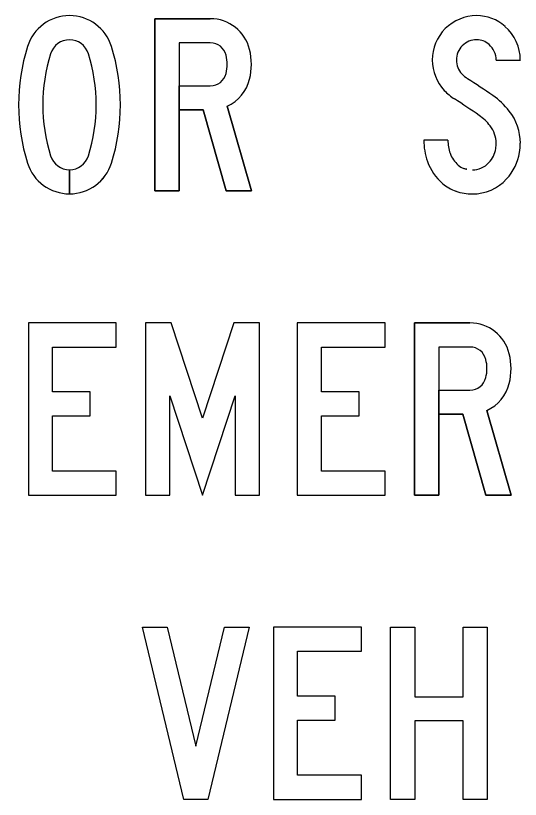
# Model space of a CAD drawing. Extents: x 1806251 to 1809821, y 414895 to 422886.
# Drawn here: x 1809677.4956 to 1809677.5834, y 415272.2933 to 415272.4298 of the extents above; entities that cross this region are included whole.
import ezdxf

# ---------------------------------------------------------------- set-up
doc = ezdxf.new("R2010")
doc.units = 0
for name, color, linetype in [('GSBWFILL', 7, 'Continuous'), ('GSCOLORFILL', 7, 'Continuous'), ('GSOUTLINE', 7, 'Continuous')]:
    doc.layers.add(name, color=color, linetype=linetype)

msp = doc.modelspace()

# ---------------------------------------------------------------- linework, layer by layer
at = {"layer": 'GSBWFILL'}
for p, q in [((1809677.52947, 415272.41762), (1809677.52947, 415272.41762)), ((1809677.50498, 415272.403), (1809677.50498, 415272.3988)), ((1809677.50498, 415272.3988), (1809677.50498, 415272.403)), ((1809677.57466, 415272.36462), (1809677.57466, 415272.36462))]:
    msp.add_line(p, q, dxfattribs=at)
for points in [[(1809677.52947, 415272.42512), (1809677.52403, 415272.42512), (1809677.52403, 415272.39932), (1809677.51983, 415272.39932), (1809677.51983, 415272.42932), (1809677.52947, 415272.42932)], [(1809677.57923, 415272.4221), (1809677.58343, 415272.4221)], [(1809677.53243, 415272.41407), (1809677.53663, 415272.39932), (1809677.53226, 415272.39932), (1809677.52824, 415272.41342), (1809677.52403, 415272.41342), (1809677.52403, 415272.41762), (1809677.52947, 415272.41762)], [(1809677.57083, 415272.40815), (1809677.56663, 415272.40815)], [(1809677.57466, 415272.37212), (1809677.56922, 415272.37212), (1809677.56922, 415272.34632), (1809677.56502, 415272.34632), (1809677.56502, 415272.37632), (1809677.57466, 415272.37632)], [(1809677.57762, 415272.36107), (1809677.58182, 415272.34632), (1809677.57745, 415272.34632), (1809677.57344, 415272.36042), (1809677.56922, 415272.36042), (1809677.56922, 415272.36462), (1809677.57466, 415272.36462)]]:
    msp.add_lwpolyline(points, dxfattribs=at)
for points in [[(1809677.50202, 415272.35052), (1809677.50202, 415272.36012), (1809677.50859, 415272.36012), (1809677.50859, 415272.36432), (1809677.50202, 415272.36432), (1809677.50202, 415272.37212), (1809677.51312, 415272.37212), (1809677.51312, 415272.37632), (1809677.49782, 415272.37632), (1809677.49782, 415272.34632), (1809677.51312, 415272.34632), (1809677.51312, 415272.35052)], [(1809677.52812, 415272.34632), (1809677.53382, 415272.3636), (1809677.53382, 415272.34632), (1809677.53802, 415272.34632), (1809677.53802, 415272.37632), (1809677.5336, 415272.37632), (1809677.52812, 415272.35973), (1809677.52264, 415272.37632), (1809677.51822, 415272.37632), (1809677.51822, 415272.34632), (1809677.52242, 415272.34632), (1809677.52242, 415272.3636)], [(1809677.54882, 415272.35052), (1809677.54882, 415272.36012), (1809677.55539, 415272.36012), (1809677.55539, 415272.36432), (1809677.54882, 415272.36432), (1809677.54882, 415272.37212), (1809677.55992, 415272.37212), (1809677.55992, 415272.37632), (1809677.54462, 415272.37632), (1809677.54462, 415272.34632), (1809677.55992, 415272.34632), (1809677.55992, 415272.35052)], [(1809677.51766, 415272.32332), (1809677.52198, 415272.32332), (1809677.52696, 415272.30257), (1809677.53194, 415272.32332), (1809677.53626, 415272.32332), (1809677.52906, 415272.29332), (1809677.52486, 415272.29332)], [(1809677.54466, 415272.29752), (1809677.54466, 415272.30712), (1809677.55123, 415272.30712), (1809677.55123, 415272.31132), (1809677.54466, 415272.31132), (1809677.54466, 415272.31912), (1809677.55576, 415272.31912), (1809677.55576, 415272.32332), (1809677.54046, 415272.32332), (1809677.54046, 415272.29332), (1809677.55576, 415272.29332), (1809677.55576, 415272.29752)], [(1809677.56086, 415272.32332), (1809677.56506, 415272.32332), (1809677.56506, 415272.31117), (1809677.57346, 415272.31117), (1809677.57346, 415272.32332), (1809677.57766, 415272.32332), (1809677.57766, 415272.29332), (1809677.57346, 415272.29332), (1809677.57346, 415272.30697), (1809677.56506, 415272.30697), (1809677.56506, 415272.29332), (1809677.56086, 415272.29332)]]:
    msp.add_lwpolyline(points, close=True, dxfattribs=at)
for centre, major_axis, ratio, start_param, end_param in [((1809677.50498, 415272.4222), (0, 0.00765), 0.999996, 5.014824, 7.551546), ((1809677.52947, 415272.42227), (0, 0.00705), 0.999993, 4.954755, 6.283185), ((1809677.57583, 415272.42212), (0, 0.00773), 0.999991, 6.283184, 7.853982), ((1809677.57583, 415272.42238), (0, 0.00747), 0.999991, 5.561989, 6.283185), ((1809677.57558, 415272.4221), (0, 0.00784), 0.999991, 4.712389, 5.561989), ((1809677.50498, 415272.4222), (0, 0.00345), 0.999996, 5.014824, 7.551546), ((1809677.52947, 415272.42227), (0, 0.00285), 0.999993, 4.954755, 6.283185), ((1809677.57583, 415272.42212), (0, 0.00353), 0.999991, 6.283183, 7.853981), ((1809677.57583, 415272.42238), (0, 0.00327), 0.999991, 5.561989, 6.283185), ((1809677.57558, 415272.4221), (0, 0.00364), 0.999991, 4.712389, 5.561989), ((1809677.53021, 415272.41432), (0, 0.03409), 0.999996, 1.268361, 1.873232), ((1809677.47974, 415272.41432), (0, 0.03409), 0.999996, 4.409954, 5.014824), ((1809677.52583, 415272.42137), (0, 0.0108), 0.999993, 4.470023, 4.954755), ((1809677.53021, 415272.41432), (0, 0.02989), 0.999996, 1.268361, 1.873232), ((1809677.47974, 415272.41432), (0, 0.02989), 0.999996, 4.409954, 5.014824), ((1809677.52583, 415272.42137), (0, 0.0066), 0.999993, 4.470023, 4.954755), ((1809677.57585, 415272.42212), (0, 0.00774), 0.999991, 1.570796, 2.321595), ((1809677.57585, 415272.42212), (0, 0.00354), 0.999991, 1.570796, 2.321595), ((1809677.52947, 415272.42047), (0, 0.00285), 0.999993, 3.141593, 4.470023), ((1809677.57712, 415272.42331), (0, 0.00529), 0.999991, 2.321595, 2.56746), ((1809677.52947, 415272.42047), (0, 0.00705), 0.999993, 3.574819, 4.470023), ((1809677.47836, 415272.27061), (0, 0.17657), 0.999991, 5.679143, 5.709053), ((1809677.57712, 415272.42331), (0, 0.00949), 0.999991, 2.321595, 2.56746), ((1809677.47836, 415272.27061), (0, 0.17237), 0.999991, 5.679143, 5.709053), ((1809677.5713, 415272.4053), (0, 0.01292), 0.999991, 5.373599, 5.679143), ((1809677.5713, 415272.4053), (0, 0.00872), 0.999991, 5.373599, 5.679143), ((1809677.57429, 415272.40762), (0, 0.00914), 0.999991, 4.712389, 5.373599), ((1809677.57429, 415272.40762), (0, 0.00494), 0.999991, 4.712389, 5.373599), ((1809677.57769, 415272.40815), (0, 0.01106), 0.999991, 1.570808, 1.909921), ((1809677.57769, 415272.40815), (0, 0.00686), 0.999991, 1.570816, 1.909918), ((1809677.57343, 415272.40762), (0, 0.00579), 0.999991, 4.552917, 4.712389), ((1809677.57343, 415272.40762), (0, 0.00999), 0.999991, 4.552917, 4.712389), ((1809677.57579, 415272.40748), (0, 0.00485), 0.999991, 1.909925, 2.431476), ((1809677.5745, 415272.40745), (0, 0.00471), 0.999991, 3.967076, 4.552917), ((1809677.5745, 415272.40745), (0, 0.00891), 0.999991, 3.967076, 4.552917), ((1809677.50498, 415272.40645), (0, 0.00345), 0.999996, 1.873232, 3.141593), ((1809677.50498, 415272.40645), (0, 0.00345), 0.999996, 3.142027, 4.409954), ((1809677.57579, 415272.40748), (0, 0.00905), 0.999991, 1.909925, 2.431476), ((1809677.57508, 415272.40691), (0, 0.00392), 0.999991, 3.141593, 3.967076), ((1809677.50498, 415272.40645), (0, 0.00765), 0.999996, 1.873232, 3.141593), ((1809677.50498, 415272.40645), (0, 0.00765), 0.999996, 3.141789, 4.409954), ((1809677.57456, 415272.40605), (0, 0.00297), 0.999991, 2.431476, 2.811358), ((1809677.57508, 415272.40757), (0, 0.00458), 0.999991, 2.811358, 3.141593), ((1809677.57456, 415272.40605), (0, 0.00717), 0.999991, 2.431476, 2.811358), ((1809677.57508, 415272.40691), (0, 0.00812), 0.999991, 3.141593, 3.967076), ((1809677.57508, 415272.40757), (0, 0.00878), 0.999991, 2.811358, 3.141593), ((1809677.57466, 415272.36927), (0, 0.00705), 0.999995, 4.954755, 6.283185), ((1809677.57466, 415272.36927), (0, 0.00285), 0.999995, 4.954755, 6.283185), ((1809677.57102, 415272.36837), (0, 0.0108), 0.999995, 4.470023, 4.954755), ((1809677.57102, 415272.36837), (0, 0.0066), 0.999995, 4.470023, 4.954755), ((1809677.57466, 415272.36747), (0, 0.00285), 0.999995, 3.141593, 4.470023), ((1809677.57466, 415272.36747), (0, 0.00705), 0.999995, 3.574819, 4.470023)]:
    msp.add_ellipse(centre, major_axis=major_axis, ratio=ratio, start_param=start_param, end_param=end_param, dxfattribs=at)
at = {"layer": 'GSCOLORFILL'}
for p, q in [((1809677.52947, 415272.41762), (1809677.52947, 415272.41762)), ((1809677.50498, 415272.403), (1809677.50498, 415272.3988)), ((1809677.50498, 415272.3988), (1809677.50498, 415272.403)), ((1809677.57466, 415272.36462), (1809677.57466, 415272.36462))]:
    msp.add_line(p, q, dxfattribs=at)
for points in [[(1809677.52947, 415272.42512), (1809677.52403, 415272.42512), (1809677.52403, 415272.39932), (1809677.51983, 415272.39932), (1809677.51983, 415272.42932), (1809677.52947, 415272.42932)], [(1809677.57923, 415272.4221), (1809677.58343, 415272.4221)], [(1809677.53243, 415272.41407), (1809677.53663, 415272.39932), (1809677.53226, 415272.39932), (1809677.52824, 415272.41342), (1809677.52403, 415272.41342), (1809677.52403, 415272.41762), (1809677.52947, 415272.41762)], [(1809677.57083, 415272.40815), (1809677.56663, 415272.40815)], [(1809677.57466, 415272.37212), (1809677.56922, 415272.37212), (1809677.56922, 415272.34632), (1809677.56502, 415272.34632), (1809677.56502, 415272.37632), (1809677.57466, 415272.37632)], [(1809677.57762, 415272.36107), (1809677.58182, 415272.34632), (1809677.57745, 415272.34632), (1809677.57344, 415272.36042), (1809677.56922, 415272.36042), (1809677.56922, 415272.36462), (1809677.57466, 415272.36462)]]:
    msp.add_lwpolyline(points, dxfattribs=at)
for points in [[(1809677.50202, 415272.35052), (1809677.50202, 415272.36012), (1809677.50859, 415272.36012), (1809677.50859, 415272.36432), (1809677.50202, 415272.36432), (1809677.50202, 415272.37212), (1809677.51312, 415272.37212), (1809677.51312, 415272.37632), (1809677.49782, 415272.37632), (1809677.49782, 415272.34632), (1809677.51312, 415272.34632), (1809677.51312, 415272.35052)], [(1809677.52812, 415272.34632), (1809677.53382, 415272.3636), (1809677.53382, 415272.34632), (1809677.53802, 415272.34632), (1809677.53802, 415272.37632), (1809677.5336, 415272.37632), (1809677.52812, 415272.35973), (1809677.52264, 415272.37632), (1809677.51822, 415272.37632), (1809677.51822, 415272.34632), (1809677.52242, 415272.34632), (1809677.52242, 415272.3636)], [(1809677.54882, 415272.35052), (1809677.54882, 415272.36012), (1809677.55539, 415272.36012), (1809677.55539, 415272.36432), (1809677.54882, 415272.36432), (1809677.54882, 415272.37212), (1809677.55992, 415272.37212), (1809677.55992, 415272.37632), (1809677.54462, 415272.37632), (1809677.54462, 415272.34632), (1809677.55992, 415272.34632), (1809677.55992, 415272.35052)], [(1809677.51766, 415272.32332), (1809677.52198, 415272.32332), (1809677.52696, 415272.30257), (1809677.53194, 415272.32332), (1809677.53626, 415272.32332), (1809677.52906, 415272.29332), (1809677.52486, 415272.29332)], [(1809677.54466, 415272.29752), (1809677.54466, 415272.30712), (1809677.55123, 415272.30712), (1809677.55123, 415272.31132), (1809677.54466, 415272.31132), (1809677.54466, 415272.31912), (1809677.55576, 415272.31912), (1809677.55576, 415272.32332), (1809677.54046, 415272.32332), (1809677.54046, 415272.29332), (1809677.55576, 415272.29332), (1809677.55576, 415272.29752)], [(1809677.56086, 415272.32332), (1809677.56506, 415272.32332), (1809677.56506, 415272.31117), (1809677.57346, 415272.31117), (1809677.57346, 415272.32332), (1809677.57766, 415272.32332), (1809677.57766, 415272.29332), (1809677.57346, 415272.29332), (1809677.57346, 415272.30697), (1809677.56506, 415272.30697), (1809677.56506, 415272.29332), (1809677.56086, 415272.29332)]]:
    msp.add_lwpolyline(points, close=True, dxfattribs=at)
for centre, major_axis, ratio, start_param, end_param in [((1809677.50498, 415272.4222), (0, 0.00765), 0.999996, 5.014824, 7.551546), ((1809677.52947, 415272.42227), (0, 0.00705), 0.999993, 4.954755, 6.283185), ((1809677.57583, 415272.42212), (0, 0.00773), 0.999991, 6.283184, 7.853982), ((1809677.57583, 415272.42238), (0, 0.00747), 0.999991, 5.561989, 6.283185), ((1809677.57558, 415272.4221), (0, 0.00784), 0.999991, 4.712389, 5.561989), ((1809677.50498, 415272.4222), (0, 0.00345), 0.999996, 5.014824, 7.551546), ((1809677.52947, 415272.42227), (0, 0.00285), 0.999993, 4.954755, 6.283185), ((1809677.57583, 415272.42212), (0, 0.00353), 0.999991, 6.283183, 7.853981), ((1809677.57583, 415272.42238), (0, 0.00327), 0.999991, 5.561989, 6.283185), ((1809677.57558, 415272.4221), (0, 0.00364), 0.999991, 4.712389, 5.561989), ((1809677.53021, 415272.41432), (0, 0.03409), 0.999996, 1.268361, 1.873232), ((1809677.47974, 415272.41432), (0, 0.03409), 0.999996, 4.409954, 5.014824), ((1809677.52583, 415272.42137), (0, 0.0108), 0.999993, 4.470023, 4.954755), ((1809677.53021, 415272.41432), (0, 0.02989), 0.999996, 1.268361, 1.873232), ((1809677.47974, 415272.41432), (0, 0.02989), 0.999996, 4.409954, 5.014824), ((1809677.52583, 415272.42137), (0, 0.0066), 0.999993, 4.470023, 4.954755), ((1809677.57585, 415272.42212), (0, 0.00774), 0.999991, 1.570796, 2.321595), ((1809677.57585, 415272.42212), (0, 0.00354), 0.999991, 1.570796, 2.321595), ((1809677.52947, 415272.42047), (0, 0.00285), 0.999993, 3.141593, 4.470023), ((1809677.57712, 415272.42331), (0, 0.00529), 0.999991, 2.321595, 2.56746), ((1809677.52947, 415272.42047), (0, 0.00705), 0.999993, 3.574819, 4.470023), ((1809677.47836, 415272.27061), (0, 0.17657), 0.999991, 5.679143, 5.709053), ((1809677.57712, 415272.42331), (0, 0.00949), 0.999991, 2.321595, 2.56746), ((1809677.47836, 415272.27061), (0, 0.17237), 0.999991, 5.679143, 5.709053), ((1809677.5713, 415272.4053), (0, 0.01292), 0.999991, 5.373599, 5.679143), ((1809677.5713, 415272.4053), (0, 0.00872), 0.999991, 5.373599, 5.679143), ((1809677.57429, 415272.40762), (0, 0.00914), 0.999991, 4.712389, 5.373599), ((1809677.57429, 415272.40762), (0, 0.00494), 0.999991, 4.712389, 5.373599), ((1809677.57769, 415272.40815), (0, 0.01106), 0.999991, 1.570808, 1.909921), ((1809677.57769, 415272.40815), (0, 0.00686), 0.999991, 1.570816, 1.909918), ((1809677.57343, 415272.40762), (0, 0.00579), 0.999991, 4.552917, 4.712389), ((1809677.57343, 415272.40762), (0, 0.00999), 0.999991, 4.552917, 4.712389), ((1809677.57579, 415272.40748), (0, 0.00485), 0.999991, 1.909925, 2.431476), ((1809677.5745, 415272.40745), (0, 0.00471), 0.999991, 3.967076, 4.552917), ((1809677.5745, 415272.40745), (0, 0.00891), 0.999991, 3.967076, 4.552917), ((1809677.50498, 415272.40645), (0, 0.00345), 0.999996, 1.873232, 3.141593), ((1809677.50498, 415272.40645), (0, 0.00345), 0.999996, 3.142027, 4.409954), ((1809677.57579, 415272.40748), (0, 0.00905), 0.999991, 1.909925, 2.431476), ((1809677.57508, 415272.40691), (0, 0.00392), 0.999991, 3.141593, 3.967076), ((1809677.50498, 415272.40645), (0, 0.00765), 0.999996, 1.873232, 3.141593), ((1809677.50498, 415272.40645), (0, 0.00765), 0.999996, 3.141789, 4.409954), ((1809677.57456, 415272.40605), (0, 0.00297), 0.999991, 2.431476, 2.811358), ((1809677.57508, 415272.40757), (0, 0.00458), 0.999991, 2.811358, 3.141593), ((1809677.57456, 415272.40605), (0, 0.00717), 0.999991, 2.431476, 2.811358), ((1809677.57508, 415272.40691), (0, 0.00812), 0.999991, 3.141593, 3.967076), ((1809677.57508, 415272.40757), (0, 0.00878), 0.999991, 2.811358, 3.141593), ((1809677.57466, 415272.36927), (0, 0.00705), 0.999995, 4.954755, 6.283185), ((1809677.57466, 415272.36927), (0, 0.00285), 0.999995, 4.954755, 6.283185), ((1809677.57102, 415272.36837), (0, 0.0108), 0.999995, 4.470023, 4.954755), ((1809677.57102, 415272.36837), (0, 0.0066), 0.999995, 4.470023, 4.954755), ((1809677.57466, 415272.36747), (0, 0.00285), 0.999995, 3.141593, 4.470023), ((1809677.57466, 415272.36747), (0, 0.00705), 0.999995, 3.574819, 4.470023)]:
    msp.add_ellipse(centre, major_axis=major_axis, ratio=ratio, start_param=start_param, end_param=end_param, dxfattribs=at)
at = {"layer": 'GSOUTLINE'}
for p, q in [((1809677.52947, 415272.42932), (1809677.51983, 415272.42932)), ((1809677.52947, 415272.42512), (1809677.52947, 415272.42512)), ((1809677.57466, 415272.37632), (1809677.56502, 415272.37632)), ((1809677.57466, 415272.37212), (1809677.57466, 415272.37212))]:
    msp.add_line(p, q, dxfattribs=at)
for points in [[(1809677.51983, 415272.42932), (1809677.51983, 415272.39932), (1809677.52403, 415272.39932), (1809677.52403, 415272.41342), (1809677.52824, 415272.41342), (1809677.53226, 415272.39932), (1809677.53663, 415272.39932), (1809677.53243, 415272.41407)], [(1809677.52947, 415272.42512), (1809677.52403, 415272.42512), (1809677.52403, 415272.41762), (1809677.52947, 415272.41762)], [(1809677.57923, 415272.4221), (1809677.58343, 415272.4221)], [(1809677.57083, 415272.40815), (1809677.56663, 415272.40815)], [(1809677.56502, 415272.37632), (1809677.56502, 415272.34632), (1809677.56922, 415272.34632), (1809677.56922, 415272.36042), (1809677.57344, 415272.36042), (1809677.57745, 415272.34632), (1809677.58182, 415272.34632), (1809677.57762, 415272.36107)], [(1809677.57466, 415272.37212), (1809677.56922, 415272.37212), (1809677.56922, 415272.36462), (1809677.57466, 415272.36462)]]:
    msp.add_lwpolyline(points, dxfattribs=at)
for points in [[(1809677.50202, 415272.35052), (1809677.50202, 415272.36012), (1809677.50859, 415272.36012), (1809677.50859, 415272.36432), (1809677.50202, 415272.36432), (1809677.50202, 415272.37212), (1809677.51312, 415272.37212), (1809677.51312, 415272.37632), (1809677.49782, 415272.37632), (1809677.49782, 415272.34632), (1809677.51312, 415272.34632), (1809677.51312, 415272.35052)], [(1809677.52812, 415272.34632), (1809677.53382, 415272.3636), (1809677.53382, 415272.34632), (1809677.53802, 415272.34632), (1809677.53802, 415272.37632), (1809677.5336, 415272.37632), (1809677.52812, 415272.35973), (1809677.52264, 415272.37632), (1809677.51822, 415272.37632), (1809677.51822, 415272.34632), (1809677.52242, 415272.34632), (1809677.52242, 415272.3636)], [(1809677.54882, 415272.35052), (1809677.54882, 415272.36012), (1809677.55539, 415272.36012), (1809677.55539, 415272.36432), (1809677.54882, 415272.36432), (1809677.54882, 415272.37212), (1809677.55992, 415272.37212), (1809677.55992, 415272.37632), (1809677.54462, 415272.37632), (1809677.54462, 415272.34632), (1809677.55992, 415272.34632), (1809677.55992, 415272.35052)], [(1809677.51766, 415272.32332), (1809677.52198, 415272.32332), (1809677.52696, 415272.30257), (1809677.53194, 415272.32332), (1809677.53626, 415272.32332), (1809677.52906, 415272.29332), (1809677.52486, 415272.29332)], [(1809677.54466, 415272.29752), (1809677.54466, 415272.30712), (1809677.55123, 415272.30712), (1809677.55123, 415272.31132), (1809677.54466, 415272.31132), (1809677.54466, 415272.31912), (1809677.55576, 415272.31912), (1809677.55576, 415272.32332), (1809677.54046, 415272.32332), (1809677.54046, 415272.29332), (1809677.55576, 415272.29332), (1809677.55576, 415272.29752)], [(1809677.56086, 415272.32332), (1809677.56506, 415272.32332), (1809677.56506, 415272.31117), (1809677.57346, 415272.31117), (1809677.57346, 415272.32332), (1809677.57766, 415272.32332), (1809677.57766, 415272.29332), (1809677.57346, 415272.29332), (1809677.57346, 415272.30697), (1809677.56506, 415272.30697), (1809677.56506, 415272.29332), (1809677.56086, 415272.29332)]]:
    msp.add_lwpolyline(points, close=True, dxfattribs=at)
for centre, major_axis, ratio, start_param, end_param in [((1809677.50498, 415272.4222), (0, 0.00765), 0.999996, 5.014824, 7.551546), ((1809677.52947, 415272.42227), (0, 0.00705), 0.999993, 4.954755, 6.283185), ((1809677.57583, 415272.42212), (0, 0.00773), 0.999991, 6.283184, 7.853982), ((1809677.57583, 415272.42238), (0, 0.00747), 0.999991, 5.561989, 6.283185), ((1809677.57558, 415272.4221), (0, 0.00784), 0.999991, 4.712389, 5.561989), ((1809677.50498, 415272.4222), (0, 0.00345), 0.999996, 5.014824, 7.551546), ((1809677.52947, 415272.42227), (0, 0.00285), 0.999993, 4.954755, 6.283185), ((1809677.57583, 415272.42212), (0, 0.00353), 0.999991, 6.283183, 7.853981), ((1809677.57583, 415272.42238), (0, 0.00327), 0.999991, 5.561989, 6.283185), ((1809677.57558, 415272.4221), (0, 0.00364), 0.999991, 4.712389, 5.561989), ((1809677.53021, 415272.41432), (0, 0.03409), 0.999996, 1.268361, 1.873232), ((1809677.47974, 415272.41432), (0, 0.03409), 0.999996, 4.409954, 5.014824), ((1809677.52583, 415272.42137), (0, 0.0108), 0.999993, 4.470023, 4.954755), ((1809677.53021, 415272.41432), (0, 0.02989), 0.999996, 1.268361, 1.873232), ((1809677.47974, 415272.41432), (0, 0.02989), 0.999996, 4.409954, 5.014824), ((1809677.52583, 415272.42137), (0, 0.0066), 0.999993, 4.470023, 4.954755), ((1809677.57585, 415272.42212), (0, 0.00774), 0.999991, 1.570796, 2.321595), ((1809677.57585, 415272.42212), (0, 0.00354), 0.999991, 1.570796, 2.321595), ((1809677.52947, 415272.42047), (0, 0.00285), 0.999993, 3.141593, 4.470023), ((1809677.57712, 415272.42331), (0, 0.00529), 0.999991, 2.321595, 2.56746), ((1809677.52947, 415272.42047), (0, 0.00705), 0.999993, 3.574819, 4.470023), ((1809677.47836, 415272.27061), (0, 0.17657), 0.999991, 5.679143, 5.709053), ((1809677.57712, 415272.42331), (0, 0.00949), 0.999991, 2.321595, 2.56746), ((1809677.47836, 415272.27061), (0, 0.17237), 0.999991, 5.679143, 5.709053), ((1809677.5713, 415272.4053), (0, 0.01292), 0.999991, 5.373599, 5.679143), ((1809677.5713, 415272.4053), (0, 0.00872), 0.999991, 5.373599, 5.679143), ((1809677.57429, 415272.40762), (0, 0.00914), 0.999991, 4.712389, 5.373599), ((1809677.57429, 415272.40762), (0, 0.00494), 0.999991, 4.712389, 5.373599), ((1809677.57769, 415272.40815), (0, 0.01106), 0.999991, 1.570808, 1.909921), ((1809677.57769, 415272.40815), (0, 0.00686), 0.999991, 1.570816, 1.909918), ((1809677.57343, 415272.40762), (0, 0.00579), 0.999991, 4.552917, 4.712389), ((1809677.57343, 415272.40762), (0, 0.00999), 0.999991, 4.552917, 4.712389), ((1809677.57579, 415272.40748), (0, 0.00485), 0.999991, 1.909925, 2.431476), ((1809677.5745, 415272.40745), (0, 0.00471), 0.999991, 3.967076, 4.552917), ((1809677.5745, 415272.40745), (0, 0.00891), 0.999991, 3.967076, 4.552917), ((1809677.50498, 415272.40645), (0, 0.00345), 0.999996, 1.873232, 4.409954), ((1809677.57579, 415272.40748), (0, 0.00905), 0.999991, 1.909925, 2.431476), ((1809677.57508, 415272.40691), (0, 0.00392), 0.999991, 3.141593, 3.967076), ((1809677.50498, 415272.40645), (0, 0.00765), 0.999996, 1.873232, 4.409954), ((1809677.57456, 415272.40605), (0, 0.00297), 0.999991, 2.431476, 2.811358), ((1809677.57508, 415272.40757), (0, 0.00458), 0.999991, 2.811358, 3.141593), ((1809677.57456, 415272.40605), (0, 0.00717), 0.999991, 2.431476, 2.811358), ((1809677.57508, 415272.40691), (0, 0.00812), 0.999991, 3.141593, 3.967076), ((1809677.57508, 415272.40757), (0, 0.00878), 0.999991, 2.811358, 3.141593), ((1809677.57466, 415272.36927), (0, 0.00705), 0.999995, 4.954755, 6.283185), ((1809677.57466, 415272.36927), (0, 0.00285), 0.999995, 4.954755, 6.283185), ((1809677.57102, 415272.36837), (0, 0.0108), 0.999995, 4.470023, 4.954755), ((1809677.57102, 415272.36837), (0, 0.0066), 0.999995, 4.470023, 4.954755), ((1809677.57466, 415272.36747), (0, 0.00285), 0.999995, 3.141593, 4.470023), ((1809677.57466, 415272.36747), (0, 0.00705), 0.999995, 3.574819, 4.470023)]:
    msp.add_ellipse(centre, major_axis=major_axis, ratio=ratio, start_param=start_param, end_param=end_param, dxfattribs=at)

doc.saveas('drawing.dxf')
